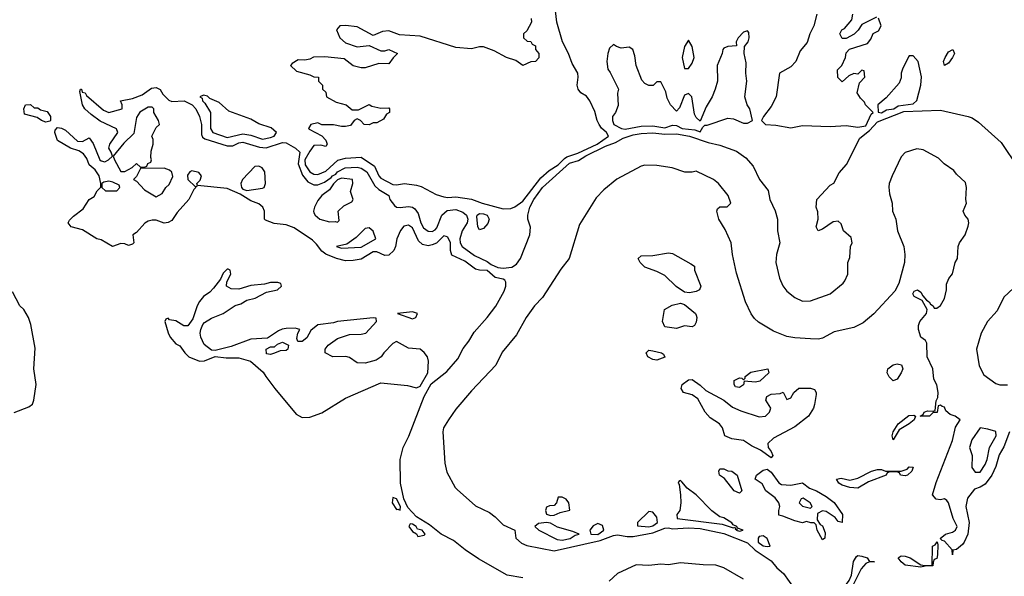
# Model space of a CAD drawing. Header units: inches. Extents: x 2348352 to 2479776, y 460422 to 613655.
# Tile 389 of 590: x 2402597 to 2407593, y 546576 to 549402. Entities that reach past the tile are written whole.
import ezdxf

# ---------------------------------------------------------------- set-up
doc = ezdxf.new("R2010")
doc.units = ezdxf.units.IN
doc.header["$MEASUREMENT"] = 0
doc.layers.add('C4504', color=7, linetype='Continuous')

msp = doc.modelspace()

# ---------------------------------------------------------------- linework, layer by layer
at = {"layer": 'C4504', "color": 4}
for points, elevation in [([(2405192.7, 549407.3), (2405194, 549390), (2405170, 549346), (2405154, 549330), (2405154, 549310), (2405172.7, 549292.7), (2405191.6, 549291.6), (2405198, 549278), (2405214, 549270), (2405214, 549250), (2405232, 549230), (2405231.6, 549208.4), (2405214, 549190), (2405190, 549188), (2405150.9, 549169.1), (2405114, 549194), (2405068, 549210), (2405004.7, 549244.7), (2404950, 549264), (2404930, 549264), (2404890, 549254), (2404810, 549261.2), (2404630, 549318), (2404524.7, 549324.7), (2404470, 549345.2), (2404438, 549342), (2404390, 549322), (2404310, 549365.2), (2404250, 549372.7), (2404222, 549370), (2404204.7, 549350), (2404222, 549310), (2404250, 549284.9), (2404310, 549264), (2404371.1, 549271.1), (2404430, 549244.7), (2404450, 549244.7), (2404471.1, 549251.1), (2404514, 549230), (2404491.6, 549208.4), (2404470, 549178), (2404419.6, 549180.4), (2404350, 549158), (2404330, 549158), (2404290, 549168), (2404243.7, 549203.7), (2404146.2, 549213.8), (2404088, 549212), (2404070, 549202), (2404043.6, 549196.4), (2404010, 549198), (2403979.6, 549180.4), (2403972, 549170), (2404001, 549141), (2404070, 549122), (2404090, 549112), (2404114, 549110), (2404114, 549090), (2404134, 549070), (2404134, 549050), (2404150, 549034), (2404154, 549010), (2404203.6, 548983.6), (2404254, 548970), (2404283.6, 548943.6), (2404316.4, 548943.6), (2404370, 548972), (2404383.6, 548963.6), (2404430, 548952), (2404470, 548954), (2404474, 548950), (2404474, 548930), (2404458, 548922), (2404443.6, 548896.4), (2404410, 548878), (2404390, 548878), (2404371.1, 548868.9), (2404346, 548870), (2404326, 548890), (2404310, 548898), (2404294, 548890), (2404275.3, 548864.7), (2404250, 548859), (2404230, 548859), (2404190, 548869), (2404130, 548868), (2404110, 548878), (2404074, 548870), (2404062, 548850), (2404065.4, 548845.4), (2404130, 548812), (2404150.6, 548790.6), (2404158, 548770), (2404150, 548758), (2404125.2, 548765.2), (2404090, 548762.7), (2404070, 548735.1), (2404044, 548690), (2404045.7, 548665.7), (2404070, 548629), (2404090, 548617.3), (2404110, 548615.8), (2404150, 548632.7), (2404211, 548689), (2404250, 548699.5), (2404330, 548704.4), (2404397.8, 548657.8), (2404419.6, 548610), (2404430, 548598), (2404490, 548565.5), (2404510, 548564), (2404550, 548570.5), (2404610, 548562.3), (2404634.8, 548554.8), (2404710, 548515.3), (2404750, 548502.6), (2404770, 548498.7), (2404810, 548502), (2404890, 548491.6), (2404944, 548470), (2405050, 548442), (2405090, 548443.1), (2405110, 548452), (2405150, 548480.9), (2405241.5, 548598.5), (2405284.1, 548635.9), (2405330, 548666), (2405362.2, 548697.8), (2405374.1, 548705.9), (2405430, 548723.9), (2405527.6, 548770), (2405585.1, 548810), (2405575.1, 548830), (2405550, 548851.5), (2405537.3, 548870), (2405527.3, 548890), (2405515.8, 548935.8), (2405490.8, 548990.8), (2405473, 549013), (2405444.5, 549030), (2405431.3, 549050), (2405426, 549070), (2405431.6, 549110), (2405429, 549130), (2405400.1, 549180.1), (2405382, 549230), (2405351.8, 549290), (2405322.9, 549390), (2405311.2, 549490)], 28), ([(2406642, 549430), (2406627.3, 549370), (2406606.8, 549330), (2406593.2, 549286.8), (2406556.8, 549243.2), (2406536, 549190), (2406510, 549162), (2406452, 549130), (2406436.3, 549010), (2406410, 548961.2), (2406370.8, 548910), (2406361, 548890), (2406382, 548870), (2406433.1, 548866.9), (2406510, 548853.4), (2406570, 548864.9), (2406710, 548859.5), (2406790, 548864.9), (2406850, 548855.8), (2406890, 548863.7), (2406917.2, 548922.8), (2406928, 548930), (2406888.7, 548970), (2406883.1, 548983.1), (2406863.1, 549003.1), (2406846, 549030), (2406858, 549082), (2406886, 549110), (2406882, 549142), (2406870, 549146), (2406850, 549126), (2406830, 549128), (2406803.6, 549116.4), (2406770, 549086), (2406748.4, 549108.4), (2406747.3, 549147.3), (2406768, 549170), (2406788, 549210), (2406790, 549234), (2406808.4, 549251.6), (2406899, 549281), (2406916.4, 549303.6), (2406927.3, 549332.7), (2406954.6, 549345.4), (2406968, 549370), (2406955.3, 549410)], 28), ([(2406945.4, 549414.6), (2406870, 549378), (2406851.1, 549348.9), (2406831, 549329), (2406790, 549306), (2406770, 549306), (2406758, 549330), (2406768.7, 549350), (2406782, 549358), (2406819.3, 549400.7), (2406825.2, 549430)], 28), ([(2405150, 546568.7), (2405070, 546582), (2404925.6, 546665.6), (2404858, 546710), (2404798.9, 546758.9), (2404735.6, 546790), (2404677.1, 546837.1), (2404610, 546877.6), (2404566, 546926), (2404545.7, 546970), (2404529.8, 547050), (2404527.1, 547170), (2404542.4, 547230), (2404572.6, 547287.4), (2404649.8, 547490), (2404685.9, 547554.1), (2404763.8, 547616.2), (2404820.3, 547679.7), (2404847.5, 547732.5), (2404876.9, 547770), (2404904, 547816), (2404970, 547890.4), (2405012.4, 547947.6), (2405055.4, 548024.6), (2405063.5, 548050), (2405064.2, 548070), (2405058.9, 548078.9), (2405050, 548085.6), (2405010, 548093), (2404970, 548128.2), (2404930, 548129.7), (2404910, 548135.4), (2404855.8, 548175.8), (2404790, 548207.3), (2404783.1, 548230), (2404783.6, 548270), (2404770, 548298), (2404762, 548302), (2404750, 548304), (2404712.4, 548267.6), (2404690, 548258.9), (2404670, 548254), (2404640.9, 548260.9), (2404620.1, 548280.1), (2404590, 548346), (2404570, 548359.7), (2404546.4, 548353.6), (2404528.8, 548331.2), (2404510.4, 548290), (2404504.4, 548250), (2404496.4, 548230), (2404470, 548207), (2404450, 548204.5), (2404410, 548222.9), (2404390, 548223.7), (2404330, 548185.6), (2404290, 548178.7), (2404250, 548178), (2404204, 548190), (2404150, 548212.3), (2404130, 548226.6), (2404103, 548263), (2404082.3, 548282.3), (2403990, 548346.2), (2403950, 548361), (2403887.7, 548367.7), (2403844.4, 548384.4), (2403839.3, 548390), (2403839.6, 548430), (2403831.1, 548451.1), (2403810, 548467), (2403770, 548482.7), (2403716.5, 548516.5), (2403650, 548545.6), (2403500.2, 548560.2), (2403495.3, 548570), (2403512.5, 548587.5), (2403519.3, 548610), (2403506.3, 548626.3), (2403470, 548634.5), (2403461, 548630), (2403448.1, 548611.9), (2403450.7, 548590.7), (2403490, 548554), (2403498, 548558), (2403480.5, 548539.5), (2403455.5, 548490), (2403396.7, 548423.3), (2403370, 548382.9), (2403350, 548371.6), (2403330, 548369.7), (2403290, 548383.5), (2403270, 548385.1), (2403250, 548379.6), (2403231.5, 548368.5), (2403190, 548322), (2403172, 548310), (2403176, 548270), (2403170, 548262), (2403150, 548255.3), (2403130, 548264), (2403110, 548265.2), (2403068, 548250), (2403010, 548284), (2402988.7, 548290), (2402915.5, 548335.5), (2402859, 548350), (2402842.7, 548370), (2402850, 548384.7), (2402870, 548404.7), (2402919, 548441), (2402949.2, 548490), (2402975.3, 548504.7), (2402990, 548534), (2403008.4, 548551.6), (2403009, 548571), (2403001.2, 548610), (2402979.6, 548639.6), (2402950, 548666), (2402938, 548698), (2402921.5, 548721.5), (2402897, 548737), (2402855.3, 548750), (2402790, 548789.2), (2402775.3, 548830), (2402778, 548842), (2402790, 548854), (2402810, 548852), (2402830, 548842), (2402890, 548784.7), (2402916.4, 548783.6), (2402950, 548802), (2402970, 548774), (2403004.7, 548690), (2403010, 548684.7), (2403030, 548681), (2403048, 548690), (2403068, 548710), (2403062, 548730), (2403049, 548750), (2403055.3, 548770), (2403095.3, 548830), (2403088.4, 548848.4), (2403006.3, 548886.3), (2402960.1, 548920.1), (2402928.7, 548950), (2402915.3, 548970), (2402903.1, 549036.9), (2402906, 549050), (2402910.6, 549050), (2402914.8, 549034.8), (2402930, 549030.6), (2402936.7, 549016.7), (2403022, 548942), (2403050, 548931), (2403118, 548950), (2403118, 548970), (2403109.5, 548990.5), (2403170, 549002), (2403218.9, 549021.1), (2403265.5, 549054.5), (2403290, 549057), (2403310, 549047.3), (2403323.9, 549023.9), (2403354, 548994), (2403370, 548986.8), (2403432, 548990), (2403472.4, 548970), (2403490.3, 548950), (2403510, 548911.3), (2403519.5, 548870), (2403519.9, 548819.9), (2403525.7, 548805.7), (2403536.5, 548796.5), (2403650, 548761.7), (2403678.3, 548761.7), (2403710, 548776.5), (2403730, 548780.3), (2403814.6, 548754.6), (2403847.7, 548752.3), (2403930, 548778.5), (2403950, 548776.5), (2403997.3, 548750), (2404018.7, 548730), (2404011, 548670), (2404032.9, 548612.9), (2404058.5, 548578.5), (2404090, 548564), (2404110, 548564), (2404143.3, 548576.7), (2404178.3, 548601.7), (2404183.7, 548610), (2404201.6, 548618.4), (2404210, 548630.3), (2404249, 548650), (2404310, 548652.9), (2404330, 548648), (2404358.4, 548630), (2404398.5, 548558.5), (2404419.8, 548539.8), (2404470.8, 548510), (2404474.8, 548490), (2404498.8, 548458.8), (2404510, 548450.7), (2404528.4, 548448.4), (2404570, 548454), (2404590, 548450.4), (2404602, 548442), (2404618.6, 548418.6), (2404633.1, 548370), (2404645.7, 548345.7), (2404669.1, 548329.1), (2404690, 548326.7), (2404705.3, 548334.7), (2404714.7, 548345.3), (2404738.9, 548410), (2404766.4, 548433.6), (2404810, 548438.7), (2404845.7, 548425.7), (2404864, 548410), (2404870.8, 548390), (2404868.2, 548370), (2404843.1, 548330), (2404830.3, 548290), (2404831.8, 548270), (2404842.4, 548250), (2404905.3, 548205.3), (2404970, 548174.6), (2404990, 548158.4), (2405023.6, 548143.6), (2405050, 548140.2), (2405094.7, 548145.3), (2405118.6, 548161.4), (2405138.5, 548190), (2405185.6, 548310), (2405189.5, 548349.5), (2405176, 548390), (2405175.1, 548410), (2405185.6, 548450), (2405205.4, 548490), (2405250, 548550.4), (2405387.1, 548672.9), (2405432.3, 548687.7), (2405470, 548711), (2405570, 548759.7), (2405620.7, 548779.3), (2405658.8, 548801.2), (2405710, 548817.5), (2405750, 548824.5), (2405810, 548828.4), (2405870, 548820.9), (2405930, 548822.7), (2405996.3, 548810), (2406090, 548779.3), (2406150, 548765.6), (2406233.9, 548733.9), (2406280.9, 548700.9), (2406318.7, 548658.7), (2406351.3, 548590), (2406394.4, 548534.4), (2406403.8, 548490), (2406431, 548431), (2406442, 548390), (2406442.7, 548330), (2406454, 548270), (2406437.2, 548210), (2406433.6, 548170), (2406453, 548090), (2406470, 548050.3), (2406490, 548024.7), (2406530, 547991.7), (2406570, 547972.4), (2406610, 547975.5), (2406710, 548010.7), (2406774.8, 548065.2), (2406784.1, 548075.9), (2406799, 548110), (2406799, 548170), (2406810, 548194), (2406813.2, 548250), (2406820.9, 548270), (2406815.6, 548295.6), (2406777.2, 548330), (2406765.2, 548365.2), (2406750, 548379), (2406724.5, 548375.5), (2406670, 548339), (2406648, 548330), (2406639, 548350), (2406648, 548390), (2406647.3, 548427.3), (2406638, 548450), (2406642, 548490), (2406710, 548562), (2406728.4, 548571.6), (2406755.1, 548624.9), (2406792.3, 548667.7), (2406860.2, 548799.8), (2406910, 548839), (2406950, 548883.8), (2407083.3, 548936.7), (2407270, 548942), (2407410, 548911.3), (2407430, 548903.5), (2407461.8, 548881.8), (2407578.1, 548778.1), (2407663.2, 548650)], 24), ([(2407620.3, 547310), (2407590, 547233.2), (2407567.7, 547192.3), (2407550, 547134), (2407530.3, 547089.7), (2407496.3, 547043.7), (2407471.5, 547028.5), (2407441.5, 547018.5), (2407406.5, 546973.5), (2407398.7, 546930), (2407414.9, 546850), (2407407.7, 546790), (2407390.3, 546749.7), (2407381.3, 546738.7), (2407350, 546712.7), (2407331.6, 546708.4), (2407330, 546686), (2407328.7, 546710), (2407290, 546755.3), (2407278, 546758), (2407268, 546768), (2407295.3, 546790), (2407330, 546800.4), (2407346, 546810), (2407354, 546830), (2407334, 546870), (2407310, 546948.7), (2407301.5, 546961.5), (2407290, 546969.3), (2407270, 546965.1), (2407247.8, 546967.8), (2407229.6, 546990), (2407247, 547053), (2407330, 547266), (2407346, 547334), (2407369.2, 547370), (2407344, 547390), (2407318, 547398), (2407296.5, 547416.5), (2407290, 547435.3), (2407278, 547438), (2407270, 547446), (2407258, 547442), (2407252, 547408), (2407232.7, 547407.3), (2407214, 547390), (2407166, 547390), (2407182, 547398), (2407186, 547410), (2407203.1, 547416.9), (2407230, 547414), (2407242, 547418), (2407247.3, 547467.3), (2407255.3, 547484.7), (2407258, 547510), (2407250, 547548.7), (2407236.4, 547576.4), (2407230, 547629), (2407202, 547690), (2407200.2, 547760.2), (2407192.9, 547772.9), (2407169.6, 547789.6), (2407157.2, 547830), (2407157.2, 547850), (2407165.2, 547870), (2407198, 547910), (2407202, 547930), (2407176.4, 547976.4), (2407136.4, 547996.4), (2407129.2, 548010), (2407136.4, 548023.6), (2407152, 548030), (2407170, 548018), (2407179.6, 547999.6), (2407198, 547978), (2407211.3, 547970), (2407218, 547958), (2407232, 547950), (2407238, 547938), (2407250, 547938), (2407270, 547951), (2407290, 547986), (2407299.3, 548030), (2407300.2, 548059.8), (2407312.5, 548087.5), (2407330, 548112), (2407344, 548170), (2407356, 548190), (2407359.3, 548250), (2407365.2, 548270), (2407395.3, 548310), (2407410, 548354), (2407412.7, 548370), (2407409, 548390), (2407393.2, 548410), (2407385.2, 548430), (2407401.2, 548470), (2407397.2, 548490), (2407401.2, 548550), (2407395.5, 548575.5), (2407350, 548618), (2407337.2, 548637.2), (2407288.7, 548670), (2407258.6, 548698.6), (2407181.5, 548741.5), (2407150, 548747), (2407090, 548727.6), (2407070, 548705.6), (2407024.2, 548610), (2407009.5, 548570.5), (2407007.9, 548552.1), (2407010, 548518.8), (2407024.1, 548470), (2407025.7, 548430), (2407043.2, 548390), (2407052, 548330), (2407083.2, 548250), (2407089.3, 548210), (2407086.4, 548170), (2407058, 548062), (2407036.9, 548023.1), (2406931.4, 547908.6), (2406876.6, 547863.4), (2406830, 547839.8), (2406730, 547817.2), (2406670, 547785), (2406650, 547779.8), (2406610, 547781.6), (2406530, 547786.4), (2406490, 547794.4), (2406421.3, 547821.3), (2406345.9, 547865.9), (2406325, 547885), (2406308.5, 547908.5), (2406279.6, 547970), (2406234.5, 548114.5), (2406214.3, 548210), (2406207.8, 548270), (2406176.9, 548336.9), (2406145.2, 548390), (2406135.3, 548430), (2406138, 548442), (2406150, 548452), (2406187.3, 548452.7), (2406206, 548470), (2406192.3, 548510), (2406143.7, 548570), (2406118, 548590), (2406030, 548633.6), (2406010, 548628), (2405971.6, 548628.4), (2405908, 548650), (2405830, 548661.6), (2405770, 548663), (2405750, 548658), (2405627.3, 548592.7), (2405561.1, 548538.9), (2405522.3, 548497.7), (2405438.5, 548361.5), (2405385.7, 548190), (2405343.8, 548136.2), (2405250, 547991.6), (2405210, 547949.6), (2405166.7, 547890), (2405117.8, 547802.2), (2405045, 547715), (2405012.4, 547647.6), (2404890, 547518.4), (2404810, 547424.5), (2404772.4, 547370), (2404748.2, 547330), (2404743.8, 547310), (2404754.6, 547150), (2404764.8, 547104.8), (2404807.3, 547027.3), (2404817, 547017), (2404910, 546934.6), (2404980.9, 546900.9), (2405010, 546878.7), (2405050, 546838.4), (2405110.3, 546810.3), (2405114.8, 546770), (2405144.2, 546744.2), (2405170, 546733.4), (2405310, 546706.5), (2405542.1, 546757.9), (2405610, 546784), (2405630, 546787.6), (2405679.2, 546779.2), (2405710, 546779.2), (2405810, 546796.5), (2405870, 546820.3), (2405890, 546821.7), (2405910, 546816.9), (2405990, 546822.4), (2406050, 546819.3), (2406170, 546794), (2406290, 546745.5), (2406328.5, 546708.5), (2406410, 546655.2), (2406439.2, 546619.2), (2406472.4, 546590), (2406530.2, 546510)], 24), ([(2402570, 547408.5), (2402644, 547436), (2402662, 547450), (2402669.6, 547470), (2402681.6, 547550), (2402669.6, 547630.4), (2402675.2, 547735.2), (2402654.2, 547854.2), (2402642, 547890), (2402618, 547930), (2402598, 547950), (2402560.4, 548020.4)], 28), ([(2407640.6, 548039.4), (2407590, 547992.6), (2407556.3, 547923.7), (2407507.2, 547870), (2407476.5, 547810), (2407451.9, 547730), (2407464.9, 547644.9), (2407490, 547598.8), (2407550, 547554.8), (2407570, 547548), (2407610, 547548.2)], 24), ([(2406270, 546561.6), (2406170, 546619.6), (2406130, 546633.6), (2406065.8, 546634.2), (2405950, 546645.1), (2405890, 546635.1), (2405850, 546637.6), (2405790, 546631.3), (2405724.9, 546635.1), (2405631, 546590), (2405588.3, 546551.7)], 24)]:
    msp.add_lwpolyline(points, dxfattribs=dict(at, elevation=elevation))
for points, elevation in [([(2406290, 549346), (2406270, 549338), (2406242, 549310), (2406232, 549290), (2406234, 549270), (2406190, 549266), (2406170, 549258), (2406164.7, 549250), (2406161, 549230), (2406136, 549170), (2406138, 549090), (2406126, 549050), (2406110.8, 549010), (2406081.1, 548958.9), (2406050, 548886), (2406030, 548906), (2406022, 548922), (2406008, 549010), (2405990, 549028), (2405970, 549018), (2405945.4, 548954.6), (2405930, 548938), (2405899, 548970), (2405883.2, 549003.2), (2405875.5, 549035.5), (2405850, 549086), (2405830, 549086), (2405811.6, 549068.4), (2405790, 549068), (2405770, 549078), (2405754.6, 549094.6), (2405725.2, 549170), (2405718, 549218), (2405708, 549250), (2405690, 549262), (2405650, 549258), (2405625.2, 549265.2), (2405610, 549275.3), (2405590, 549258), (2405581, 549230), (2405576, 549190), (2405581, 549150), (2405594, 549134), (2405636, 549050), (2405630.9, 549029.1), (2405634.4, 548965.6), (2405621, 548930), (2405606, 548910), (2405604.9, 548890), (2405611.3, 548870), (2405651, 548850), (2405670, 548845.8), (2405750, 548862.3), (2405810, 548863.6), (2405870, 548852.2), (2405910, 548866), (2405930, 548865.5), (2405958.8, 548850), (2406022.5, 548842.5), (2406050, 548832), (2406063.1, 548856.9), (2406074, 548866), (2406086, 548866), (2406190, 548902.4), (2406218.9, 548898.9), (2406270, 548876.4), (2406290, 548876.3), (2406315.3, 548890), (2406301.2, 548950), (2406289.2, 548970), (2406276, 549010), (2406286, 549090), (2406281.2, 549130), (2406283.1, 549183.1), (2406274, 549230), (2406274.6, 549265.4), (2406293.2, 549290), (2406299, 549310), (2406296.4, 549336.4)], 28), ([(2405990, 549298), (2405970, 549266), (2405958, 549210), (2405970, 549154), (2405990, 549154), (2406010, 549182), (2406019, 549210), (2406010, 549266)], 28), ([(2407290, 549168.7), (2407285.1, 549190), (2407292.7, 549210), (2407310, 549238), (2407331.3, 549250), (2407340.5, 549230), (2407330.2, 549209.8), (2407310, 549181.2)], 24), ([(2407130, 549218), (2407110, 549218), (2407106.4, 549213.6), (2407077.3, 549150), (2407070.7, 549130), (2407070, 549106), (2407059.8, 549080.2), (2406994.4, 549005.6), (2406952, 548970), (2406952.7, 548932.7), (2406970, 548928.8), (2406996.2, 548943.8), (2407032, 548950), (2407054.8, 548965.2), (2407130, 548974), (2407150, 548991.3), (2407169.2, 549070), (2407172.5, 549112.5), (2407155.3, 549190)], 28), ([(2403530, 549019), (2403512, 549010), (2403522.8, 549002.8), (2403525.5, 548990), (2403537.5, 548977.5), (2403564.9, 548930), (2403564.9, 548850), (2403577.1, 548830), (2403650, 548803.2), (2403730, 548822.4), (2403770, 548815.8), (2403830, 548795.3), (2403870, 548803.1), (2403889.2, 548810), (2403901.2, 548830), (2403873.6, 548853.6), (2403810, 548872.7), (2403770, 548897), (2403658, 548938), (2403610, 548981.2), (2403562.7, 549002.7), (2403550, 549013.2)], 28), ([(2402670, 548954), (2402690, 548954), (2402703.6, 548943.6), (2402736, 548936), (2402754, 548910), (2402754, 548890), (2402750, 548886), (2402730, 548882), (2402708, 548890), (2402685.2, 548905.2), (2402622, 548922), (2402618, 548950), (2402626, 548970), (2402651.6, 548971.6)], 24), ([(2403270, 548958), (2403250, 548958), (2403207.5, 548932.5), (2403190, 548906), (2403176, 548824), (2403124.9, 548775.1), (2403072, 548710), (2403078, 548690), (2403110, 548632), (2403130, 548632), (2403150, 548642), (2403168.4, 548651.6), (2403190, 548672), (2403210, 548654), (2403230, 548654), (2403242, 548658), (2403248, 548672), (2403262, 548678), (2403266, 548690), (2403262, 548702), (2403264.7, 548735.3), (2403275.3, 548770), (2403274.6, 548794.6), (2403268, 548810), (2403290, 548854), (2403306, 548870), (2403302, 548890), (2403278, 548930), (2403278, 548950)], 24), ([(2403330, 548648.7), (2403210, 548646), (2403190, 548606), (2403174, 548590), (2403190, 548582), (2403230, 548538), (2403290, 548502), (2403320.4, 548519.6), (2403338, 548550), (2403355.5, 548564.5), (2403374.2, 548605.8), (2403370, 548628), (2403358, 548638)], 24), ([(2403810, 548659), (2403790, 548657.2), (2403727.3, 548590), (2403719.1, 548570), (2403722.8, 548550), (2403730, 548541), (2403750, 548534.8), (2403830, 548546), (2403838, 548550), (2403844, 548570), (2403842, 548630), (2403828, 548650)], 24), ([(2404230, 548597.2), (2404210, 548589), (2404190, 548569), (2404170, 548539), (2404130, 548508.7), (2404110, 548484), (2404094, 548450), (2404088, 548430), (2404090, 548422), (2404096, 548410), (2404121, 548390), (2404170, 548376), (2404198, 548378), (2404210, 548374), (2404218, 548382), (2404214, 548430), (2404242.5, 548457.5), (2404282, 548478), (2404288.7, 548490), (2404275.3, 548530), (2404288, 548570), (2404286, 548590)], 24), ([(2403050, 548582), (2403023.6, 548576.4), (2403014, 548570), (2403014, 548550), (2403032.7, 548532.7), (2403090, 548534), (2403106, 548550), (2403102, 548562), (2403070, 548578)], 24), ([(2404930, 548335.3), (2404922.7, 548350), (2404917.2, 548402.8), (2404919, 548410), (2404930, 548417.3), (2404950, 548417.1), (2404970, 548410.4), (2404979.3, 548390), (2404972.6, 548367.4), (2404950, 548342.7)], 24), ([(2404370, 548345.2), (2404350, 548341.2), (2404304.4, 548295.6), (2404258, 548262), (2404204.7, 548250), (2404230, 548242.8), (2404330, 548247.3), (2404404, 548290), (2404390, 548328.7)], 24), ([(2405995.1, 548015.1), (2405970, 548019.3), (2405927.4, 548047.4), (2405870, 548103.6), (2405830, 548124.5), (2405770, 548145.6), (2405745.1, 548170), (2405736, 548190), (2405750, 548204), (2405810, 548205.5), (2405890, 548218), (2405910, 548214.9), (2406003, 548163), (2406022, 548150), (2406021, 548130), (2406052.7, 548050), (2406046.8, 548030), (2406030, 548022.4)], 24), ([(2403655.3, 548135.3), (2403650, 548135.3), (2403630, 548115.3), (2403616, 548084), (2403581, 548039), (2403562, 548018), (2403530, 547997), (2403510, 547972), (2403497.6, 547950), (2403476.3, 547883.7), (2403450, 547848), (2403430, 547848), (2403390, 547874), (2403358, 547878), (2403350, 547886), (2403338, 547882), (2403334, 547870), (2403350, 547812), (2403360.5, 547790), (2403390, 547756), (2403410, 547746), (2403435.5, 547710), (2403456.3, 547690), (2403510, 547668.7), (2403535.3, 547670), (2403590, 547692), (2403645.5, 547685.5), (2403710, 547684.9), (2403768.1, 547668.1), (2403832.8, 547612.8), (2403845.5, 547590), (2403892.4, 547530), (2403999.6, 547399.6), (2404030, 547382), (2404070, 547384.9), (2404130, 547406.3), (2404250, 547480.9), (2404430, 547558.8), (2404565.5, 547545.5), (2404610, 547534), (2404630, 547542), (2404669, 547610), (2404672.1, 547667.9), (2404666, 547690), (2404650, 547713.2), (2404630, 547729), (2404570, 547735.3), (2404510, 547768), (2404490, 547758), (2404444.7, 547710), (2404432, 547690), (2404406.8, 547673.2), (2404350, 547658), (2404310, 547659.3), (2404270, 547686.6), (2404251.5, 547691.5), (2404186, 547690), (2404148, 547710), (2404148, 547730), (2404162, 547750), (2404210, 547784), (2404270, 547804), (2404330, 547804.9), (2404354, 547810), (2404408, 547870), (2404406, 547886), (2404390, 547888), (2404210, 547869.5), (2404190, 547862.9), (2404110, 547852.3), (2404075.3, 547824.7), (2404053.7, 547786.3), (2404030, 547768.7), (2404008.9, 547768.9), (2404003.1, 547783.1), (2404008.7, 547811.3), (2404018, 547830), (2403995.5, 547835.5), (2403950, 547833.6), (2403928.8, 547831.2), (2403910, 547822.7), (2403854.8, 547785.2), (2403770, 547780.9), (2403670, 547743.7), (2403590, 547722), (2403570, 547724), (2403532.9, 547752.9), (2403517.2, 547790), (2403513.2, 547810), (2403517.2, 547830), (2403526, 547854), (2403535.5, 547864.5), (2403570, 547886), (2403630, 547911), (2403690, 547951.3), (2403720.2, 547959.8), (2403750, 547978), (2403792.5, 547987.5), (2403850, 548018), (2403906, 548030), (2403926, 548050), (2403922, 548062), (2403907.3, 548067.3), (2403870, 548068), (2403839.8, 548060.2), (2403770, 548052.7), (2403710, 548034), (2403670, 548035.3), (2403646, 548050), (2403648.4, 548071.6), (2403668, 548110), (2403666, 548130)], 28), ([(2406010, 547842), (2405970, 547848.7), (2405930, 547834), (2405870, 547842), (2405859.3, 547870), (2405869, 547930), (2405907.2, 547952.8), (2405950, 547962.8), (2405970, 547956), (2406026.8, 547910), (2406030, 547902), (2406033.4, 547890), (2406030, 547866), (2406022, 547850)], 24), ([(2404590, 547919.3), (2404514, 547910), (2404590, 547882.8), (2404608, 547890), (2404615.3, 547910)], 28), ([(2403870, 547702), (2403850, 547706), (2403848, 547730), (2403870, 547742), (2403890, 547742), (2403904.7, 547755.3), (2403930, 547764.7), (2403962, 547750), (2403958, 547730), (2403950, 547722), (2403919.6, 547720.4), (2403890, 547708.7)], 28), ([(2405830, 547674), (2405810, 547677.2), (2405784, 547690), (2405775.3, 547710), (2405790, 547724.7), (2405810, 547720.7), (2405854, 547710), (2405863.6, 547703.6), (2405870, 547688.7)], 24), ([(2407030, 547568.7), (2407008.9, 547588.9), (2406998, 547610), (2407002, 547630), (2407030, 547650.7), (2407050, 547654.8), (2407072, 547650), (2407078, 547630), (2407070.7, 547609.3), (2407050, 547578)], 24), ([(2406330, 547562.7), (2406272.7, 547567.3), (2406270, 547548.7), (2406250, 547535.3), (2406230, 547538), (2406222, 547550), (2406222, 547570), (2406250, 547584.7), (2406262, 547582), (2406270, 547574), (2406278, 547582), (2406278, 547590), (2406307.5, 547612.5), (2406394, 547630), (2406398, 547610), (2406352.5, 547567.5)], 24), ([(2406350, 547385.5), (2406382, 547390), (2406402, 547410), (2406408.7, 547430), (2406384, 547470), (2406389, 547490), (2406410, 547501), (2406455.3, 547504.7), (2406471.6, 547511.6), (2406490, 547474), (2406510, 547482), (2406526, 547510), (2406550, 547531), (2406610, 547531), (2406630, 547524.7), (2406638.8, 547510), (2406639.1, 547499.1), (2406630, 547448), (2406625.5, 547430), (2406599.1, 547390), (2406530, 547334.5), (2406421.7, 547278.3), (2406394, 547250), (2406394.8, 547230), (2406410.8, 547210), (2406418, 547190), (2406410, 547178), (2406356, 547216), (2406310, 547239.3), (2406270, 547266.6), (2406210, 547275.1), (2406175.3, 547290), (2406164, 547330), (2406148.7, 547350), (2406100.9, 547380.9), (2406075.3, 547410), (2406037.6, 547477.6), (2406010, 547497.2), (2405965.2, 547510), (2405954, 547530), (2405958, 547550), (2405990, 547574), (2406010, 547576), (2406050, 547546.8), (2406078.8, 547518.8), (2406170.4, 547470.4), (2406214.9, 547434.9), (2406255.6, 547415.6)], 24), ([(2407030, 547268.7), (2407024, 547290), (2407028.7, 547310), (2407054, 547350), (2407108.1, 547391.9), (2407134, 547394), (2407142, 547390), (2407136, 547370), (2407110.3, 547349.7), (2407059.6, 547320.4)], 24), ([(2407470.4, 547329.6), (2407428.7, 547270), (2407417.1, 547230), (2407430.5, 547190), (2407428.2, 547128.2), (2407445.8, 547105.8), (2407470, 547105.5), (2407496.2, 547143.8), (2407506.3, 547170), (2407518.4, 547230), (2407551.6, 547290), (2407550, 547311), (2407510, 547323.5)], 24), ([(2406250, 546998), (2406222, 547010), (2406173.2, 547073.2), (2406148.7, 547090), (2406144, 547110), (2406150, 547122), (2406170, 547122), (2406191, 547111), (2406210.6, 547110.6), (2406238, 547090), (2406262, 547010)], 24), ([(2406510, 547038.8), (2406570, 547051.3), (2406604.1, 547024.1), (2406641, 547010), (2406690, 546982), (2406730, 546950.6), (2406772.7, 546890), (2406771.3, 546850), (2406750, 546855.3), (2406734.2, 546874.2), (2406690, 546905.2), (2406670, 546908.7), (2406645.4, 546894.6), (2406643.6, 546863.6), (2406659.6, 546839.6), (2406670, 546832), (2406683.6, 546796.4), (2406682, 546770), (2406670, 546762), (2406644, 546810), (2406638, 546838), (2406628, 546848), (2406612, 546848), (2406590, 546855.3), (2406570, 546848.7), (2406530, 546857.2), (2406470, 546882), (2406450, 546886), (2406448.7, 546910), (2406454, 546930), (2406449, 546950), (2406430, 546975.3), (2406384, 547010), (2406365.2, 547045.2), (2406329, 547069), (2406335.3, 547090), (2406370, 547114.8), (2406390, 547121), (2406410, 547104.7), (2406450, 547051.3), (2406463, 547043)], 24), ([(2407090, 547086.6), (2407066, 547090), (2407062, 547102), (2407047.3, 547107.3), (2407012.7, 547107.3), (2406998, 547102), (2406994, 547090), (2406904.2, 547055.8), (2406850, 547024), (2406810, 547027), (2406770, 547039.5), (2406753.2, 547050), (2406742, 547070), (2406765.4, 547074.6), (2406810, 547064), (2406850, 547074.4), (2406919, 547110), (2406950, 547118.4), (2406970, 547118), (2406990, 547110.7), (2407070, 547110.7), (2407099.5, 547120.5), (2407110, 547131.3), (2407130.6, 547130), (2407124.7, 547110), (2407102, 547090)], 24), ([(2405950, 547062), (2405942, 547058), (2405938, 547050), (2405942.8, 547042.8), (2405950.8, 546990), (2405952, 546950), (2405946, 546910), (2405932, 546890), (2405934, 546870), (2406161.4, 546841.4), (2406217.5, 546822.5), (2406225.4, 546825.4), (2406230, 546814), (2406238, 546818), (2406232, 546810), (2406250, 546806), (2406268, 546810), (2406240.2, 546820.2), (2406235.3, 546830), (2406218, 546838), (2406210, 546848.7), (2406170, 546873.2), (2406150, 546879), (2406109.5, 546909.5), (2406029, 546990), (2405984.1, 547024.1), (2405956.5, 547056.5)], 28), ([(2404490, 546977.2), (2404487.4, 546950), (2404510, 546914.9), (2404516.8, 546916.8), (2404528.4, 546911.6), (2404529.4, 546930), (2404510, 546969.6)], 28), ([(2405350, 546979), (2405330, 546978), (2405321, 546950), (2405310, 546935.3), (2405285.4, 546934.6), (2405270, 546928), (2405264.9, 546910), (2405270, 546892), (2405290, 546884.7), (2405310, 546886.8), (2405340.2, 546899.8), (2405388, 546912), (2405384, 546950), (2405370, 546968.7)], 28), ([(2406572.9, 546972.9), (2406562, 546970), (2406552, 546950), (2406570, 546932), (2406610, 546922), (2406618, 546930), (2406608, 546950)], 24), ([(2405790, 546905.2), (2405731.3, 546850), (2405732.7, 546832.7), (2405790, 546828.4), (2405810, 546832.2), (2405833.3, 546850), (2405830, 546877.2), (2405810, 546902.7)], 28), ([(2405270, 546849.2), (2405230, 546845.2), (2405211, 546830), (2405231.3, 546810), (2405323.7, 546763.7), (2405350, 546760.4), (2405390, 546767.6), (2405415.5, 546784.5), (2405435.3, 546790), (2405404.7, 546804.7), (2405326.6, 546826.6), (2405290, 546846)], 28), ([(2404578, 546842), (2404571.3, 546830), (2404590, 546804.7), (2404611.3, 546791.3), (2404618, 546778), (2404650, 546784.7), (2404655.3, 546790), (2404639, 546810), (2404616, 546816), (2404608.7, 546830), (2404590, 546841.2)], 28), ([(2405530, 546845.1), (2405506.8, 546833.2), (2405490.5, 546810), (2405496, 546790), (2405530, 546788.4), (2405561.6, 546810), (2405555.1, 546835.1)], 28), ([(2406370, 546782), (2406350, 546779), (2406344, 546770), (2406344.9, 546750), (2406370, 546731.3), (2406390, 546727.7), (2406406, 546730), (2406390, 546768)], 28), ([(2407170, 546622), (2407090, 546633.2), (2407070, 546649.2), (2407054, 546670), (2407070, 546680.7), (2407090, 546679.3), (2407116, 546670), (2407170, 546634.8), (2407190, 546630.8), (2407228, 546632), (2407229, 546730), (2407243.1, 546736.9), (2407252, 546752), (2407256, 546736), (2407254.4, 546685.6), (2407250, 546666), (2407238, 546662), (2407231.6, 546648.4), (2407230, 546629.3), (2407191.6, 546628.4)], 24), ([(2406783.1, 546483.1), (2406782, 546490), (2406787.1, 546530), (2406805.7, 546554.3), (2406818.3, 546581.7), (2406828.5, 546651.5), (2406842.6, 546677.4), (2406850, 546681.6), (2406870, 546679.5), (2406898, 546670), (2406910, 546652), (2406934, 546650), (2406910, 546649.5), (2406890, 546640.9), (2406866.3, 546613.7), (2406814.9, 546510), (2406790, 546485.2)], 24)]:
    msp.add_lwpolyline(points, close=True, dxfattribs=dict(at, elevation=elevation))

doc.saveas('drawing.dxf')
